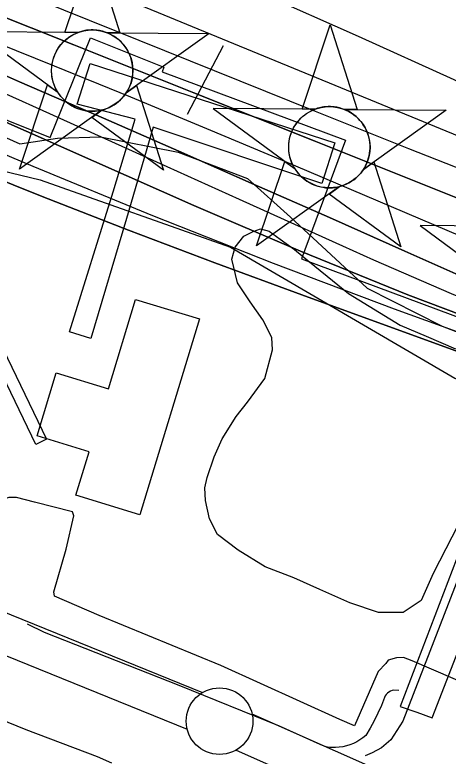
# Model space of a CAD drawing. Extents: x 3677843 to 3715951, y 511991 to 537744.
# Drawn here: x 3711202 to 3711527, y 519340 to 519897 of the extents above; entities that cross this region are included whole.
import ezdxf

# ---------------------------------------------------------------- set-up
doc = ezdxf.new("R2010")
doc.units = 0
for name, color, linetype in [('V-BLDG-OTLN', 7, 'Continuous'), ('V-CHAN-DOCK', 7, 'Continuous'), ('V-CHAN-NAID', 7, 'Continuous'), ('V-FLOD-BASE', 7, 'Continuous'), ('V-LEVE-TOET', 7, 'Continuous'), ('V-RIVR-EDGE', 7, 'Continuous'), ('V-RIVR-FERY', 7, 'Continuous'), ('V-ROAD-CNTR', 7, 'Continuous'), ('V-RRAP-FSHR', 7, 'Continuous'), ('V-RRAP-RVMT', 7, 'Continuous'), ('V-SITE-VEGE', 7, 'Continuous'), ('V-SURV-LINE', 7, 'Continuous'), ('V-TOPO-DPTH', 7, 'Continuous'), ('V-TOPO-MAJR', 7, 'Continuous'), ('V-TOPO-MINR', 7, 'Continuous'), ('V-TOPO-WATR', 7, 'Continuous')]:
    doc.layers.add(name, color=color, linetype=linetype)

msp = doc.modelspace()

# ---------------------------------------------------------------- linework, layer by layer
at = {"layer": 'V-BLDG-OTLN'}
msp.add_lwpolyline([(3711340.21, 519668.31), (3711295.54, 519521.11), (3711247.37, 519535.73), (3711257.29, 519568.43), (3711218.27, 519580.27), (3711232.68, 519627.73), (3711271.95, 519615.81), (3711292.3, 519682.85)], close=True, dxfattribs=at)
at = {"layer": 'V-CHAN-DOCK'}
for points in [[(3711217.36, 519573.96), (3711145.46, 519722.88), (3711103.74, 519804.83), (3711125.09, 519874.42), (3711133.59, 519871.69), (3711113.31, 519805.57), (3711153.41, 519726.81), (3711225.35, 519577.82), (3711217.36, 519573.96)], [(3711242.68, 519658.57), (3711275.45, 519763.71), (3711291.83, 519818.28), (3711248.27, 519829.69), (3711258.21, 519860.23), (3711441.96, 519800.63), (3711432.03, 519770.09), (3711305.35, 519812.31), (3711285.5, 519743.73), (3711258.7, 519653.6), (3711242.68, 519658.57)], [(3711515.04, 519368.54), (3711566.75, 519501.75), (3711604.54, 519601.4), (3711628.9, 519664.5), (3711716.54, 519630.18), (3711731.47, 519661.74), (3711630.33, 519699.84), (3711590.26, 519714.93), (3711578.83, 519681.89), (3711604.86, 519674.45), (3711555.14, 519545.25), (3711539.73, 519504.68), (3711491, 519376.99), (3711503.51, 519372.59), (3711515.04, 519368.54)]]:
    msp.add_lwpolyline(points, dxfattribs=at)
at = {"layer": 'V-CHAN-NAID'}
for points in [[(3711248.78, 519883.43), (3711239.19, 519883.49), (3711260.32, 519946.98), (3711280.54, 519883.2), (3711270.95, 519883.27), (3711269.38, 519883.85), (3711267.28, 519884.47), (3711265.24, 519884.92), (3711263.21, 519885.23), (3711262.04, 519885.34), (3711260.5, 519885.42), (3711258.78, 519885.42), (3711257.41, 519885.35), (3711255.51, 519885.15), (3711254.14, 519884.93), (3711252.36, 519884.54), (3711250.83, 519884.12), (3711249.79, 519883.79)], [(3711426.87, 519825.84), (3711417.28, 519825.9), (3711438.41, 519889.39), (3711458.63, 519825.61), (3711449.04, 519825.68), (3711447.47, 519826.26), (3711445.37, 519826.88), (3711443.33, 519827.33), (3711441.3, 519827.64), (3711440.13, 519827.75), (3711438.6, 519827.83), (3711436.87, 519827.83), (3711435.5, 519827.76), (3711433.6, 519827.56), (3711432.23, 519827.34), (3711430.45, 519826.96), (3711428.92, 519826.54), (3711427.89, 519826.2)], [(3711248.78, 519883.43), (3711172.29, 519883.97), (3711233.85, 519838.57), (3711232.74, 519840.48), (3711231.93, 519842.11), (3711231.1, 519844.07), (3711230.41, 519846.13), (3711230.04, 519847.45), (3711229.68, 519849.08), (3711229.44, 519850.52), (3711229.25, 519852.12), (3711229.14, 519853.86), (3711229.13, 519855.44), (3711229.24, 519857.51), (3711229.42, 519859.13), (3711229.81, 519861.33), (3711230.29, 519863.26), (3711230.9, 519865.14), (3711231.55, 519866.82), (3711232.28, 519868.41), (3711233.09, 519869.94), (3711234.15, 519871.68), (3711235.18, 519873.15), (3711236.18, 519874.42), (3711237.19, 519875.57), (3711238.49, 519876.9), (3711239.54, 519877.87), (3711241.26, 519879.27), (3711242.47, 519880.14), (3711244.16, 519881.21), (3711245.89, 519882.15), (3711247.34, 519882.83)], [(3711270.95, 519883.27), (3711347.45, 519882.73), (3711285.24, 519838.2), (3711286.15, 519839.69), (3711287.13, 519841.54), (3711287.85, 519843.12), (3711288.59, 519845.08), (3711289.13, 519846.86), (3711289.53, 519848.5), (3711289.89, 519850.51), (3711290.08, 519852.09), (3711290.2, 519854.29), (3711290.17, 519856.36), (3711289.98, 519858.58), (3711289.72, 519860.33), (3711289.23, 519862.57), (3711288.58, 519864.71), (3711287.83, 519866.69), (3711287.19, 519868.13), (3711286.18, 519870.05), (3711285.12, 519871.77), (3711283.9, 519873.47), (3711282.64, 519875.01), (3711281.37, 519876.38), (3711279.74, 519877.91), (3711278, 519879.32), (3711276.31, 519880.5), (3711274.43, 519881.63), (3711272.95, 519882.39)], [(3711267.21, 519825.3), (3711205.01, 519780.78), (3711226.14, 519844.26), (3711233.85, 519838.57), (3711234.49, 519837.61), (3711235.87, 519835.75), (3711237.08, 519834.33), (3711238.55, 519832.83), (3711239.94, 519831.58), (3711241.39, 519830.42), (3711242.79, 519829.43), (3711244.47, 519828.4), (3711246.19, 519827.49), (3711247.98, 519826.67), (3711249.42, 519826.12), (3711251.05, 519825.59), (3711253.28, 519825.03), (3711254.81, 519824.74), (3711256.83, 519824.48), (3711258.37, 519824.38), (3711260.23, 519824.36), (3711261.92, 519824.43), (3711263.63, 519824.61), (3711265.53, 519824.92)], [(3711285.24, 519838.2), (3711293.04, 519843.79), (3711313.26, 519780.01), (3711259.42, 519819.72), (3711267.21, 519825.3), (3711268.88, 519825.77), (3711270.49, 519826.33), (3711272.65, 519827.25), (3711274.38, 519828.13), (3711276.25, 519829.25), (3711277.99, 519830.46), (3711279.54, 519831.7), (3711280.83, 519832.87), (3711282.21, 519834.29), (3711283.42, 519835.69), (3711284.53, 519837.17)], [(3711426.87, 519825.84), (3711350.38, 519826.38), (3711411.94, 519780.98), (3711410.83, 519782.89), (3711410.02, 519784.52), (3711409.2, 519786.48), (3711408.5, 519788.54), (3711408.13, 519789.86), (3711407.77, 519791.49), (3711407.53, 519792.93), (3711407.34, 519794.53), (3711407.23, 519796.27), (3711407.22, 519797.85), (3711407.33, 519799.92), (3711407.51, 519801.54), (3711407.9, 519803.74), (3711408.38, 519805.67), (3711408.99, 519807.55), (3711409.64, 519809.23), (3711410.37, 519810.82), (3711411.18, 519812.35), (3711412.24, 519814.09), (3711413.27, 519815.56), (3711414.27, 519816.83), (3711415.28, 519817.98), (3711416.58, 519819.31), (3711417.64, 519820.28), (3711419.35, 519821.67), (3711420.56, 519822.54), (3711422.25, 519823.61), (3711423.98, 519824.56), (3711425.43, 519825.24)], [(3711449.04, 519825.68), (3711525.54, 519825.14), (3711463.33, 519780.61), (3711464.25, 519782.1), (3711465.22, 519783.95), (3711465.94, 519785.54), (3711466.68, 519787.49), (3711467.22, 519789.28), (3711467.62, 519790.91), (3711467.98, 519792.92), (3711468.17, 519794.5), (3711468.29, 519796.7), (3711468.26, 519798.77), (3711468.07, 519800.98), (3711467.81, 519802.74), (3711467.32, 519804.98), (3711466.68, 519807.11), (3711465.93, 519809.1), (3711465.28, 519810.54), (3711464.27, 519812.46), (3711463.21, 519814.18), (3711462, 519815.88), (3711460.73, 519817.42), (3711459.46, 519818.79), (3711457.83, 519820.32), (3711456.09, 519821.73), (3711454.4, 519822.91), (3711452.52, 519824.04), (3711451.04, 519824.8)], [(3711445.3, 519767.71), (3711383.1, 519723.19), (3711404.23, 519786.67), (3711411.94, 519780.98), (3711412.58, 519780.02), (3711413.96, 519778.16), (3711415.17, 519776.74), (3711416.64, 519775.24), (3711418.03, 519773.99), (3711419.48, 519772.83), (3711420.89, 519771.84), (3711422.56, 519770.81), (3711424.28, 519769.9), (3711426.07, 519769.09), (3711427.52, 519768.53), (3711429.14, 519768), (3711431.37, 519767.44), (3711432.9, 519767.15), (3711434.93, 519766.89), (3711436.46, 519766.79), (3711438.32, 519766.77), (3711440.01, 519766.84), (3711441.72, 519767.02), (3711443.62, 519767.33)], [(3711463.33, 519780.61), (3711471.13, 519786.2), (3711491.35, 519722.42), (3711437.51, 519762.13), (3711445.3, 519767.71), (3711446.97, 519768.18), (3711448.58, 519768.74), (3711450.74, 519769.66), (3711452.47, 519770.54), (3711454.34, 519771.66), (3711456.08, 519772.87), (3711457.63, 519774.11), (3711458.92, 519775.28), (3711460.3, 519776.7), (3711461.51, 519778.1), (3711462.62, 519779.58)]]:
    msp.add_lwpolyline(points, close=True, dxfattribs=at)
msp.add_lwpolyline([(3711582.29, 519737.82), (3711505.8, 519738.36), (3711567.36, 519692.96)], dxfattribs=at)
for centre in [(3711259.66, 519854.89), (3711437.76, 519797.3)]:
    msp.add_circle(centre, 30.54, dxfattribs=at)
at = {"layer": 'V-FLOD-BASE'}
msp.add_lwpolyline([(3711489.93, 519388.97), (3711486.21, 519389.32), (3711484.89, 519389), (3711483.63, 519388.5), (3711482.46, 519387.81), (3711481.4, 519386.96), (3711480.48, 519385.97), (3711479.72, 519384.85), (3711479.13, 519383.63), (3711476.8, 519377.72), (3711474.22, 519371.91), (3711471.39, 519366.22), (3711468.32, 519360.66), (3711465.02, 519355.23), (3711462.89, 519353.45), (3711460.63, 519351.85), (3711458.26, 519350.42), (3711455.77, 519349.2), (3711453.2, 519348.17), (3711450.55, 519347.35), (3711447.85, 519346.75), (3711445.11, 519346.36), (3711442.35, 519346.2), (3711440.36, 519346.08), (3711438.37, 519346.16), (3711436.4, 519346.44), (3711434.47, 519346.92), (3711432.6, 519347.59), (3711430.8, 519348.44), (3711400.24, 519362.17), (3711325.01, 519392.71), (3711223.76, 519432.65), (3711210.98, 519438.77)], dxfattribs=at)
at = {"layer": 'V-LEVE-TOET'}
for points in [[(3711216.46, 519530.47), (3711202.79, 519533.97), (3711197.11, 519533.95), (3711194.28, 519533), (3711188.15, 519525.42), (3711182.79, 519513.38), (3711177.31, 519501.39), (3711171.69, 519489.46), (3711170.33, 519488.57), (3711168.86, 519487.88), (3711167.3, 519487.41), (3711165.69, 519487.16), (3711164.06, 519487.15), (3711162.45, 519487.37), (3711160.89, 519487.82), (3711159.41, 519488.49), (3711064.3, 519527.02), (3710955.47, 519577.34), (3710908.15, 519597.55), (3710877.87, 519607.88), (3710833.41, 519620.53), (3710786.58, 519633.66), (3710762.94, 519639.27), (3710726.99, 519649.11)], [(3710679.17, 519579.33), (3710741.87, 519554.61), (3710773.42, 519541.79), (3710805.07, 519529.22), (3710836.82, 519516.89), (3710920.25, 519480.83), (3711001.23, 519445.99), (3711038.07, 519428.64), (3711117.56, 519397.16), (3711209.82, 519359.57), (3711263.28, 519339.37), (3711274.23, 519334.71)], [(3711675, 519335.15), (3711661.75, 519341.27), (3711576.1, 519378.4), (3711499.92, 519411.31), (3711493.3, 519413.66), (3711488.1, 519413.64), (3711481.96, 519411.74), (3711480.07, 519409.37), (3711474.42, 519403.21), (3711456.55, 519362.52), (3711445.67, 519367.22), (3711356.23, 519407.66), (3711264.92, 519445.25), (3711231.32, 519459.83), (3711230.84, 519463.13), (3711240.22, 519495.3), (3711245.83, 519520.36), (3711244.88, 519523.2), (3711216.46, 519530.47)]]:
    msp.add_lwpolyline(points, dxfattribs=at)
at = {"layer": 'V-RIVR-EDGE'}
msp.add_lwpolyline([(3710728.35, 519931.41), (3710841.1, 519886.1), (3710987.49, 519849.12), (3711106.3, 519826.02), (3711172.91, 519814.44), (3711205.29, 519799.96), (3711233.51, 519804.09), (3711265.93, 519805.21), (3711324.14, 519793.66), (3711376.32, 519773.72), (3711408.66, 519744.82), (3711466.16, 519691.25), (3711522.52, 519662.9), (3711583.7, 519639.33), (3711661.65, 519603.72), (3711684.42, 519586.26), (3711714.32, 519538.16), (3711754.49, 519519.45), (3711864.27, 519484.96), (3711918.29, 519483.62), (3711999.29, 519464.81)], dxfattribs=at)
at = {"layer": 'V-RIVR-FERY'}
msp.add_lwpolyline([(3711331.31, 519822.12), (3711358.15, 519873.87)], dxfattribs=at)
at = {"layer": 'V-ROAD-CNTR'}
msp.add_lwpolyline([(3711590.8, 519618.74), (3711492.85, 519365.98), (3711483.88, 519351.89), (3711476.86, 519346), (3711469.94, 519342.19), (3711464.56, 519339.94)], dxfattribs=at)
at = {"layer": 'V-RRAP-FSHR'}
msp.add_lwpolyline([(3709741.78, 520362.36), (3710017.65, 520222), (3710534.8, 519997.84), (3710940.37, 519847.89), (3711083.41, 519805.96), (3711220.5, 519772.71), (3711363.54, 519722.11), (3711531.92, 519623.8), (3711655.19, 519570.7), (3711808.33, 519520.01), (3711956.07, 519471.06), (3712143.45, 519424.73), (3712340.74, 519376.66), (3712594.19, 519305.19), (3712920.31, 519227.23), (3713163.79, 519173.07), (3713383.01, 519116.56), (3713629.91, 519034.38)], dxfattribs=at)
at = {"layer": 'V-RRAP-RVMT'}
msp.add_lwpolyline([(3710951.43, 519855.96), (3710954.58, 519864.59), (3711086.44, 519818.3), (3711099.58, 519856.24), (3711228.18, 519804.67), (3711258.43, 519879.55), (3711313.56, 519857.36), (3711312.26, 519853.9), (3711449.96, 519802.54), (3711416.73, 519713.48), (3711551.95, 519663.02), (3711544.53, 519643.11), (3711676.87, 519592.43), (3711670.72, 519576.74), (3711806.4, 519524.3), (3711806.08, 519523.38), (3711958.24, 519473.28)], dxfattribs=at)
at = {"layer": 'V-SITE-VEGE'}
msp.add_lwpolyline([(3711539.29, 519522.74), (3711515.61, 519476.9), (3711506.74, 519456.66), (3711493.08, 519447.71), (3711474.64, 519447.66), (3711453.22, 519454.75), (3711430.6, 519464.8), (3711410.96, 519473.67), (3711389.53, 519481.95), (3711369.28, 519494.39), (3711353.79, 519506.24), (3711347.82, 519518.12), (3711344.81, 519531.79), (3711344.19, 519541.31), (3711345.96, 519549.04), (3711351.27, 519564.52), (3711357.19, 519578.21), (3711367.85, 519594.88), (3711376.15, 519605.61), (3711389.19, 519623.48), (3711395.08, 519644.9), (3711394.47, 519654.41), (3711387.9, 519667.48), (3711378.35, 519681.13), (3711368.8, 519695.38), (3711364.6, 519713.21), (3711366.95, 519722.14), (3711373.47, 519730.48), (3711379.41, 519733.47), (3711380.6, 519734.06), (3711385.95, 519735.86), (3711392.49, 519734.09), (3711400.83, 519728.17), (3711411.56, 519720.46), (3711421.68, 519712.16), (3711435.98, 519700.3), (3711452.07, 519687.26), (3711490.78, 519663.56), (3711510.43, 519655.28), (3711532.45, 519645.82)], dxfattribs=at)
at = {"layer": 'V-SURV-LINE'}
for points in [[(3709924.11, 519964.01), (3711342.41, 519387.35)], [(3711331.11, 519359.57), (3709912.81, 519936.22)], [(3711379.62, 519371.52), (3711817.49, 519176.67)], [(3711805.3, 519149.26), (3711367.43, 519344.11)]]:
    msp.add_lwpolyline(points, dxfattribs=at)
msp.add_circle((3711355.28, 519365.93), 25, dxfattribs=at)
at = {"layer": 'V-TOPO-DPTH'}
for points in [[(3712195.25, 519475.73), (3711855.77, 519561.99), (3711840.57, 519566.05), (3711825.44, 519570.35), (3711810.42, 519575.02), (3711795.48, 519579.94), (3711660.28, 519626.24), (3711578.21, 519655.55), (3711496.69, 519686.29), (3711416.01, 519719.15), (3711335.89, 519753.43), (3711108.31, 519854.36), (3711076.1, 519868.4), (3711043.76, 519882.16), (3711011.25, 519895.5), (3710978.62, 519908.57), (3710945.88, 519921.36), (3710913.11, 519934.06), (3710880.29, 519946.64), (3710847.44, 519959.13), (3710310.51, 520162.05)], [(3710310.51, 520162.05), (3710847.44, 519959.13), (3710880.29, 519946.64), (3710913.11, 519934.06), (3710945.88, 519921.36), (3710978.62, 519908.57), (3711011.25, 519895.5), (3711043.76, 519882.16), (3711076.1, 519868.4), (3711108.31, 519854.36), (3711335.89, 519753.43), (3711416.01, 519719.15), (3711496.69, 519686.29), (3711578.21, 519655.55), (3711660.28, 519626.24), (3711795.48, 519579.94), (3711810.42, 519575.02), (3711825.44, 519570.35), (3711840.57, 519566.05), (3711855.77, 519561.99), (3712195.25, 519475.73)], [(3711943.27, 519605.18), (3711903.62, 519616.95), (3711873.15, 519626.46), (3711842.87, 519636.54), (3711812.88, 519647.46), (3711783.09, 519658.95), (3711606.49, 519729.91), (3711516.37, 519766.09), (3711426.24, 519802.22), (3711336.08, 519838.29), (3711245.9, 519874.31), (3711116.23, 519926.05), (3711090.84, 519936.09), (3711065.41, 519946.03), (3711039.92, 519955.81), (3711014.39, 519965.49), (3710583.72, 520127.24)], [(3711943.27, 519605.18), (3711903.62, 519616.95), (3711873.15, 519626.46), (3711842.87, 519636.54), (3711812.88, 519647.46), (3711783.09, 519658.95), (3711606.49, 519729.91), (3711516.37, 519766.09), (3711426.24, 519802.22), (3711336.08, 519838.29), (3711245.9, 519874.31), (3711116.23, 519926.05), (3711090.84, 519936.09), (3711065.41, 519946.03), (3711039.92, 519955.81), (3711014.39, 519965.49), (3710583.72, 520127.24)], [(3710556.81, 520111.76), (3711026.61, 519939.29), (3711042.83, 519933.25), (3711059.02, 519927.13), (3711075.16, 519920.88), (3711091.27, 519914.54), (3711173.89, 519881.62), (3711231.2, 519858.55), (3711288.4, 519835.22), (3711345.43, 519811.48), (3711402.36, 519787.49), (3711824.88, 519607.62), (3711829.54, 519605.72), (3711834.23, 519603.93), (3711838.98, 519602.28), (3711843.77, 519600.74), (3711848.59, 519599.34), (3711853.44, 519598.01), (3711858.33, 519596.82), (3711863.23, 519595.71), (3712545.49, 519450.05)], [(3710556.81, 520111.76), (3711026.61, 519939.29), (3711042.83, 519933.25), (3711059.02, 519927.13), (3711075.16, 519920.88), (3711091.27, 519914.54), (3711173.89, 519881.62), (3711231.2, 519858.55), (3711288.4, 519835.22), (3711345.43, 519811.48), (3711402.36, 519787.49), (3711824.88, 519607.62), (3711829.54, 519605.72), (3711834.23, 519603.93), (3711838.98, 519602.28), (3711843.77, 519600.74), (3711848.59, 519599.34), (3711853.44, 519598.01), (3711858.33, 519596.82), (3711863.23, 519595.71), (3712545.49, 519450.05)], [(3711983.05, 519492.55), (3711927.85, 519508.33), (3711876.75, 519523.28), (3711847.28, 519532.22), (3711817.93, 519541.53), (3711788.77, 519551.4), (3711759.73, 519561.65), (3711416.99, 519686.28), (3711351.85, 519710.39), (3711286.89, 519734.98), (3711222.22, 519760.3), (3711157.73, 519786.11), (3711066.8, 519823.09), (3711047.9, 519830.73), (3711028.98, 519838.31), (3711010.02, 519845.81), (3710991.04, 519853.25), (3710443.26, 520066.62)], [(3711179.94, 519857.41), (3711205.13, 519846.55), (3711268.14, 519819.04), (3711324.75, 519794.24), (3711381.33, 519769.36), (3711437.85, 519744.36), (3711494.34, 519719.27), (3711600.22, 519672.11), (3711637.75, 519656.1), (3711675.59, 519640.9), (3711713.89, 519626.9), (3711752.5, 519613.71), (3711818.71, 519592.25), (3711824.47, 519590.47), (3711830.25, 519588.79), (3711836.07, 519587.27), (3711841.92, 519585.85), (3712431.36, 519451.15)], [(3712431.36, 519451.15), (3711841.92, 519585.85), (3711836.07, 519587.27), (3711830.25, 519588.79), (3711824.47, 519590.47), (3711818.71, 519592.25), (3711752.5, 519613.71), (3711713.89, 519626.9), (3711675.59, 519640.9), (3711637.75, 519656.1), (3711600.22, 519672.11), (3711494.34, 519719.27), (3711437.85, 519744.36), (3711381.33, 519769.36), (3711324.75, 519794.24), (3711268.14, 519819.04), (3711205.13, 519846.55), (3711179.94, 519857.41)]]:
    msp.add_lwpolyline(points, dxfattribs=at)
at = {"layer": 'V-TOPO-MAJR'}
msp.add_lwpolyline([(3710698.74, 520114.23), (3710760.99, 520089.58), (3710823.26, 520065), (3710885.58, 520040.52), (3710947.93, 520016.12), (3711001.02, 519995.38), (3711036.81, 519981.34), (3711072.58, 519967.21), (3711108.3, 519952.97), (3711143.98, 519938.64), (3711427.06, 519824.46), (3711497.11, 519796.45), (3711567.27, 519768.72), (3711637.6, 519741.42), (3711708.04, 519714.39), (3711814.15, 519674.05), (3711831.69, 519667.63), (3711849.33, 519661.51), (3711867.12, 519655.83), (3711885.01, 519650.45), (3712033.79, 519607.7)], dxfattribs=at)
at = {"layer": 'V-TOPO-MINR'}
for points in [[(3710730.58, 520181.79), (3711050.31, 520053.82), (3711073.01, 520044.68), (3711095.68, 520035.49), (3711118.31, 520026.21), (3711140.92, 520016.88), (3711241.72, 519975.03), (3711314.52, 519944.3), (3711387.07, 519913), (3711459.26, 519880.86), (3711531.19, 519848.14), (3711858.55, 519696.93), (3712481.95, 519530.69)], [(3710310.51, 520162.05), (3710847.44, 519959.13), (3710880.29, 519946.64), (3710913.11, 519934.06), (3710945.88, 519921.36), (3710978.62, 519908.57), (3711011.25, 519895.5), (3711043.76, 519882.16), (3711076.1, 519868.4), (3711108.31, 519854.36), (3711335.89, 519753.43), (3711416.01, 519719.15), (3711496.69, 519686.29), (3711578.21, 519655.55), (3711660.28, 519626.24), (3711795.48, 519579.94), (3711810.42, 519575.02), (3711825.44, 519570.35), (3711840.57, 519566.05), (3711855.77, 519561.99), (3712195.25, 519475.73)], [(3710583.72, 520127.24), (3711014.39, 519965.49), (3711039.92, 519955.81), (3711065.41, 519946.03), (3711090.84, 519936.09), (3711116.23, 519926.05), (3711245.9, 519874.31), (3711336.08, 519838.29), (3711426.24, 519802.22), (3711516.37, 519766.09), (3711606.49, 519729.91), (3711783.09, 519658.95), (3711812.88, 519647.46), (3711842.87, 519636.54), (3711873.15, 519626.46), (3711903.62, 519616.95), (3711943.27, 519605.18)], [(3710556.81, 520111.76), (3711026.61, 519939.29), (3711042.83, 519933.25), (3711059.02, 519927.13), (3711075.16, 519920.88), (3711091.27, 519914.54), (3711173.89, 519881.62), (3711231.2, 519858.55), (3711288.4, 519835.22), (3711345.43, 519811.48), (3711402.36, 519787.49), (3711824.88, 519607.62), (3711829.54, 519605.72), (3711834.23, 519603.93), (3711838.98, 519602.28), (3711843.77, 519600.74), (3711848.59, 519599.34), (3711853.44, 519598.01), (3711858.33, 519596.82), (3711863.23, 519595.71), (3712545.49, 519450.05)], [(3710715.14, 519983.98), (3710806.37, 519948.27), (3710977.99, 519881.29), (3711006.89, 519869.88), (3711035.72, 519858.31), (3711064.46, 519846.5), (3711093.14, 519834.53), (3711215.12, 519783.05), (3711305.06, 519746.04), (3711395.42, 519710.12), (3711486.41, 519675.84), (3711577.82, 519642.65), (3711779.26, 519571.56), (3711800.61, 519564.29), (3711822.05, 519557.34), (3711843.64, 519550.86), (3711865.33, 519544.69), (3712000.16, 519507.95)], [(3711188.47, 519948.66), (3711208.62, 519940.29), (3711228.77, 519931.94), (3711640.77, 519761.92), (3711676.06, 519747.63), (3711711.47, 519733.67), (3711747.07, 519720.19), (3711782.8, 519707.04), (3711839.14, 519686.72), (3711846.82, 519684.05), (3711854.53, 519681.5), (3711862.29, 519679.12), (3711870.1, 519676.86), (3712258.31, 519569.23)], [(3711179.94, 519857.41), (3711205.13, 519846.55), (3711268.14, 519819.04), (3711324.75, 519794.24), (3711381.33, 519769.36), (3711437.85, 519744.36), (3711494.34, 519719.27), (3711600.22, 519672.11), (3711637.75, 519656.1), (3711675.59, 519640.9), (3711713.89, 519626.9), (3711752.5, 519613.71), (3711818.71, 519592.25), (3711824.47, 519590.47), (3711830.25, 519588.79), (3711836.07, 519587.27), (3711841.92, 519585.85), (3712431.36, 519451.15)], [(3711187.35, 519840.77), (3711207.15, 519831.86), (3711470.99, 519712.69), (3711529.26, 519687.47), (3711588.01, 519663.48), (3711647.49, 519641.35), (3711707.44, 519620.45), (3711808.76, 519586.9), (3711818.46, 519583.83), (3711828.2, 519580.93), (3711838.01, 519578.29), (3711847.87, 519575.81), (3712445.54, 519433.99)]]:
    msp.add_lwpolyline(points, dxfattribs=at)
at = {"layer": 'V-TOPO-WATR'}
msp.add_lwpolyline([(3710443.26, 520066.62), (3710991.04, 519853.25), (3711010.02, 519845.81), (3711028.98, 519838.31), (3711047.9, 519830.73), (3711066.8, 519823.09), (3711157.73, 519786.11), (3711222.22, 519760.3), (3711286.89, 519734.98), (3711351.85, 519710.39), (3711416.99, 519686.28), (3711759.73, 519561.65), (3711788.77, 519551.4), (3711817.93, 519541.53), (3711847.28, 519532.22), (3711876.75, 519523.28), (3711927.85, 519508.33), (3711983.05, 519492.55)], dxfattribs=at)

doc.saveas('drawing.dxf')
